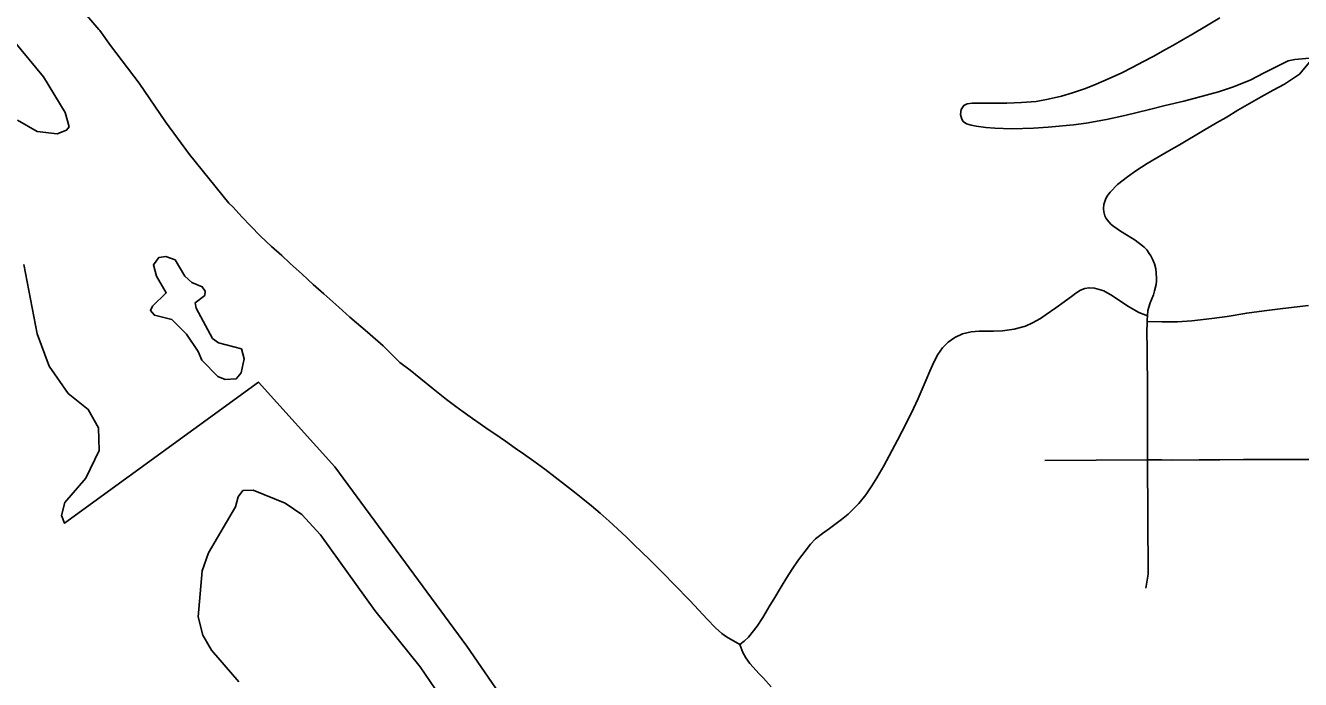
# Model space of a CAD drawing. Extents: x -19 to 366, y -4 to 359.
# Drawn here: x 153.543 to 154.044, y 192.869 to 193.126 of the extents above; entities that cross this region are included whole.
import ezdxf

# ---------------------------------------------------------------- set-up
doc = ezdxf.new("R2010")
doc.units = 0
for name, color, linetype in [('R_Border Prem', 7, 'Continuous'), ('R_Striping', 7, 'Continuous'), ('Sheet Fence', 7, 'Continuous')]:
    doc.layers.add(name, color=color, linetype=linetype)

msp = doc.modelspace()

# ---------------------------------------------------------------- linework, layer by layer
at = {"layer": 'R_Border Prem'}
for points in [[(153.53855, 193.119), (153.54984, 193.10541), (153.55828, 193.09143), (153.55985, 193.08575), (153.55891, 193.08441), (153.55513, 193.08305), (153.54736, 193.08394), (153.53956, 193.08844)], [(153.54211, 193.03169), (153.54726, 193.00439)], [(153.61058, 192.99747), (153.61212, 192.99407), (153.61842, 192.98766), (153.62127, 192.98655), (153.62563, 192.98677), (153.6275, 192.98906), (153.62878, 192.99458), (153.62761, 192.99855), (153.61869, 193.00095), (153.61622, 193.00264), (153.60987, 193.01456), (153.60947, 193.01664), (153.61324, 193.01952), (153.61341, 193.02123), (153.61226, 193.02293), (153.60808, 193.0246), (153.60541, 193.02705), (153.60157, 193.03348), (153.59796, 193.03478), (153.59512, 193.03438), (153.59306, 193.03151), (153.59423, 193.02716), (153.59808, 193.02054), (153.59263, 193.01537), (153.59188, 193.01366), (153.59341, 193.01177), (153.60025, 193.01011), (153.60598, 193.00427)], [(153.54726, 193.00439), (153.5521, 192.99171), (153.55957, 192.98094), (153.56739, 192.97474), (153.57143, 192.96756), (153.57169, 192.95863), (153.56648, 192.94777), (153.55822, 192.93822), (153.55694, 192.93308), (153.5581, 192.93005), (153.63435, 192.98551), (153.66436, 192.95213), (153.71627, 192.88172), (153.73736, 192.85112)], [(153.60598, 193.00427), (153.61058, 192.99747)], [(153.62661, 192.86774), (153.6159, 192.88019), (153.61244, 192.88604), (153.61068, 192.89325), (153.61223, 192.91129), (153.61464, 192.91834), (153.62529, 192.93645), (153.62639, 192.94045), (153.62826, 192.94293), (153.63224, 192.94296), (153.64478, 192.93793), (153.65145, 192.93343), (153.65871, 192.92551), (153.68017, 192.89568), (153.69797, 192.8736), (153.70583, 192.86208)]]:
    msp.add_lwpolyline(points, dxfattribs=at)
at = {"layer": 'R_Striping'}
for points in [[(153.68757, 192.99558), (153.68338, 192.99973), (153.67718, 193.00504), (153.67032, 193.01101), (153.66589, 193.0149), (153.66005, 193.0201), (153.65584, 193.02385), (153.65151, 193.02783), (153.64686, 193.03209), (153.64347, 193.03519), (153.63948, 193.03881), (153.63517, 193.04282), (153.63124, 193.04684), (153.62793, 193.05034), (153.62424, 193.05439), (153.62268, 193.05583), (153.60716, 193.07493), (153.5978, 193.08777), (153.58745, 193.10289), (153.57621, 193.11774), (153.57193, 193.12362), (153.57163, 193.12405), (153.55294, 193.14583)], [(154.01244, 193.12867), (154.00711, 193.12544), (154.0016, 193.1222), (153.99794, 193.12007), (153.99394, 193.11777), (153.99098, 193.11611), (153.98616, 193.11346), (153.98233, 193.11139), (153.97793, 193.1091), (153.97384, 193.10703), (153.96894, 193.10477), (153.96375, 193.10254), (153.95951, 193.10084), (153.95449, 193.09909), (153.95013, 193.09778), (153.94488, 193.09659), (153.94012, 193.09576), (153.93441, 193.09531), (153.92858, 193.09514), (153.92257, 193.09506), (153.91739, 193.09502), (153.91506, 193.09504), (153.91299, 193.09478), (153.91175, 193.09422), (153.91069, 193.09254), (153.91044, 193.09063), (153.91099, 193.08883), (153.91151, 193.08792), (153.91282, 193.08695), (153.91459, 193.08649), (153.91659, 193.086), (153.92032, 193.08552), (153.92388, 193.08524), (153.93057, 193.08503), (153.93918, 193.08532), (153.94492, 193.0857), (153.95482, 193.08658), (153.95987, 193.08725), (153.96779, 193.0886), (153.97499, 193.09024), (153.98472, 193.09262), (153.99088, 193.0941), (153.99824, 193.09592), (154.00357, 193.09731), (154.01182, 193.09959), (154.01742, 193.10138), (154.02431, 193.10414), (154.02983, 193.10695), (154.03615, 193.1102), (154.03931, 193.11165), (154.0419, 193.11229), (154.04912, 193.1129)], [(154.04912, 193.1129), (154.04368, 193.10653), (154.04173, 193.10511), (154.03783, 193.10256), (154.03337, 193.10025), (154.02862, 193.09762), (154.02401, 193.09495), (154.01947, 193.09227), (154.01484, 193.08949), (154.01114, 193.0873), (154.00602, 193.08432), (153.9965, 193.07876), (153.9924, 193.07638), (153.98766, 193.07362), (153.98382, 193.07133), (153.97938, 193.06852), (153.97606, 193.06618), (153.9722, 193.0631), (153.96923, 193.06014), (153.96796, 193.05838), (153.96742, 193.05721), (153.96682, 193.05532), (153.96668, 193.05369), (153.96672, 193.05238), (153.96714, 193.05087), (153.96769, 193.04975), (153.96878, 193.04841), (153.96968, 193.04744), (153.9707, 193.04662), (153.97334, 193.04479), (153.9757, 193.04338), (153.97911, 193.04119), (153.98204, 193.039), (153.98269, 193.03847), (153.9837, 193.03739), (153.98466, 193.03605), (153.98528, 193.03513), (153.98589, 193.03382), (153.98667, 193.032), (153.98728, 193.02997), (153.98742, 193.02829), (153.98751, 193.02636), (153.98752, 193.02528), (153.98732, 193.02389), (153.98676, 193.02132), (153.98628, 193.01974), (153.985, 193.0166), (153.98407, 193.01365), (153.98392, 193.01152)], [(153.82366, 192.88238), (153.82535, 192.88365), (153.82701, 192.88528), (153.8305, 192.88963), (153.83269, 192.89305), (153.83547, 192.89769), (153.83696, 192.90023), (153.83991, 192.90508), (153.84208, 192.90865), (153.84419, 192.91194), (153.84675, 192.91565), (153.84928, 192.919), (153.85142, 192.92178), (153.85342, 192.9239), (153.85613, 192.92602), (153.85894, 192.92794), (153.86102, 192.92948), (153.86364, 192.93147), (153.86618, 192.9336), (153.86832, 192.93563), (153.87039, 192.93778), (153.87325, 192.94119), (153.87561, 192.94466), (153.87757, 192.94787), (153.88022, 192.95255), (153.88565, 192.96273), (153.88747, 192.96622), (153.88955, 192.97031), (153.89194, 192.97505), (153.89371, 192.97902), (153.89698, 192.98636), (153.89839, 192.98973), (153.89987, 192.99336), (153.90146, 192.99632), (153.90333, 192.99893), (153.90551, 193.00113), (153.90822, 193.00307), (153.91117, 193.0044), (153.91465, 193.00526), (153.91779, 193.0055), (153.92042, 193.00552), (153.92345, 193.0055), (153.92695, 193.00564), (153.93158, 193.00623), (153.93594, 193.00747), (153.93879, 193.00879), (153.94185, 193.01047), (153.94417, 193.01201), (153.94797, 193.01469), (153.95112, 193.01698), (153.95462, 193.01956), (153.95583, 193.02041), (153.95764, 193.02166), (153.95935, 193.02225), (153.961, 193.02256), (153.96314, 193.02243), (153.96674, 193.02136), (153.97014, 193.01943), (153.97621, 193.01533), (153.97896, 193.01368), (153.98059, 193.0128), (153.98392, 193.01152)], [(153.9838, 193.00934), (153.98963, 193.00911), (153.99569, 193.00922), (154.00144, 193.00961), (154.0093, 193.01043), (154.01524, 193.01131), (154.02297, 193.01263), (154.02988, 193.01353), (154.03616, 193.01425), (154.04159, 193.01488), (154.04725, 193.01556)], [(153.9838, 193.00934), (153.98381, 193.00989), (153.98392, 193.01152)], [(153.98391, 192.98653), (153.98387, 192.99346), (153.98382, 192.9991), (153.98373, 193.0047), (153.9838, 193.00934)], [(153.81079, 192.89234), (153.80413, 192.89949), (153.7977, 192.9061), (153.79362, 192.91024), (153.79101, 192.91289), (153.7884, 192.91549), (153.78498, 192.91884), (153.78201, 192.92169), (153.77903, 192.92452), (153.77555, 192.92779), (153.77221, 192.93088), (153.76873, 192.93394), (153.76526, 192.93688), (153.76193, 192.93964), (153.75868, 192.94224), (153.75511, 192.94505), (153.75107, 192.94814), (153.74695, 192.95123), (153.74266, 192.95441), (153.73855, 192.95732), (153.73533, 192.95958), (153.73149, 192.96225), (153.72728, 192.96516), (153.72471, 192.96691), (153.72155, 192.96907), (153.7185, 192.97118), (153.71487, 192.97381), (153.71201, 192.97593), (153.70833, 192.9787), (153.70309, 192.98281), (153.69824, 192.98672), (153.69401, 192.9902), (153.68994, 192.99324), (153.68757, 192.99558)], [(153.98401, 192.95488), (153.98395, 192.96154), (153.98397, 192.96657), (153.98397, 192.97436), (153.98393, 192.98534), (153.98391, 192.98653)], [(153.98401, 192.95488), (153.94361, 192.95466)], [(153.98334, 192.90452), (153.98417, 192.91002), (153.98401, 192.95488)], [(154.04745, 192.95511), (154.04065, 192.95508), (154.03315, 192.95506), (154.02173, 192.95503), (154.01238, 192.95499), (154.00426, 192.95495), (153.99344, 192.95484), (153.98964, 192.95488), (153.98401, 192.95488)], [(153.82366, 192.88238), (153.81843, 192.88538), (153.81652, 192.88664), (153.81404, 192.88888), (153.81079, 192.89234)], [(153.83602, 192.86579), (153.83289, 192.8691), (153.83123, 192.87086), (153.82758, 192.87489), (153.826, 192.87712), (153.82487, 192.87922), (153.82366, 192.88238)]]:
    msp.add_lwpolyline(points, dxfattribs=at)
at = {"layer": 'Sheet Fence'}
for points in [[(156.50946, 189.3937), (156.44759, 191.65634), (156.2114, 200.27623), (155.97446, 208.89626), (155.73678, 217.51643), (155.49836, 226.13674), (155.2592, 234.75719), (155.01929, 243.37778), (154.77865, 251.9985), (154.53727, 260.61937), (154.29515, 269.24038), (154.0523, 277.86152), (153.80871, 286.48281), (153.56438, 295.10424), (153.31933, 303.72581), (153.07354, 312.34752), (152.82702, 320.96938), (152.57978, 329.59137), (152.3318, 338.21351), (152.0831, 346.83579)], [(154.11585, 1.87092), (153.9063, 10.48743), (153.69602, 19.10409), (153.48501, 27.72087), (153.27327, 36.3378), (153.0608, 44.95486), (152.84759, 53.57206), (152.63366, 62.1894), (152.419, 70.80688), (152.20362, 79.42449), (151.98751, 88.04225), (151.77068, 96.66014), (151.55312, 105.27817), (151.33484, 113.89634), (151.11584, 122.51465), (150.89612, 131.13311), (150.67568, 139.7517), (150.45452, 148.37043), (150.23264, 156.98931), (150.01005, 165.60832), (149.78674, 174.22748), (149.56272, 182.84677), (149.33799, 191.46621), (149.11254, 200.0858), (148.88638, 208.70552), (148.65952, 217.32539), (148.43194, 225.9454), (148.20366, 234.56555), (147.97466, 243.18584), (147.74497, 251.80628), (147.51457, 260.42687), (147.28346, 269.04759), (147.05165, 277.66846), (146.81914, 286.28948), (146.58593, 294.91064), (146.35202, 303.53194), (146.11742, 312.15339), (145.88211, 320.77499), (145.64611, 329.39673), (145.40941, 338.01861), (145.17202, 346.64065)], [(0, 189.51617), (7.11214, 189.52059), (14.22427, 189.53386), (21.33637, 189.55597), (28.44845, 189.58693), (35.56048, 189.62672), (42.67245, 189.67537), (49.78436, 189.73285), (56.89619, 189.79918), (64.00793, 189.87436), (71.11958, 189.95838), (78.23111, 190.05124), (85.34253, 190.15294), (92.45381, 190.26349), (99.56495, 190.38288), (106.67593, 190.51112), (113.78675, 190.6482), (120.89739, 190.79412), (128.00785, 190.94888), (135.11811, 191.11248), (142.22816, 191.28493), (149.33799, 191.46621), (156.44759, 191.65634), (163.55694, 191.85531), (170.66605, 192.06312), (177.77489, 192.27977), (184.88345, 192.50526), (191.99173, 192.73959), (199.09971, 192.98276), (206.20739, 193.23477), (213.31474, 193.49561), (220.42177, 193.7653), (227.52845, 194.04382), (234.63479, 194.33118), (241.74076, 194.62738), (248.84635, 194.93241), (255.95157, 195.24628), (263.05638, 195.56898), (270.16079, 195.90052), (277.26478, 196.24089), (284.36834, 196.5901), (291.47147, 196.94814), (298.57414, 197.31501), (305.67635, 197.69072), (312.77809, 198.07525), (319.87934, 198.46862), (326.9801, 198.87082), (334.08035, 199.28185), (341.18009, 199.7017)]]:
    msp.add_spline(points, degree=3, dxfattribs=at)

doc.saveas('drawing.dxf')
